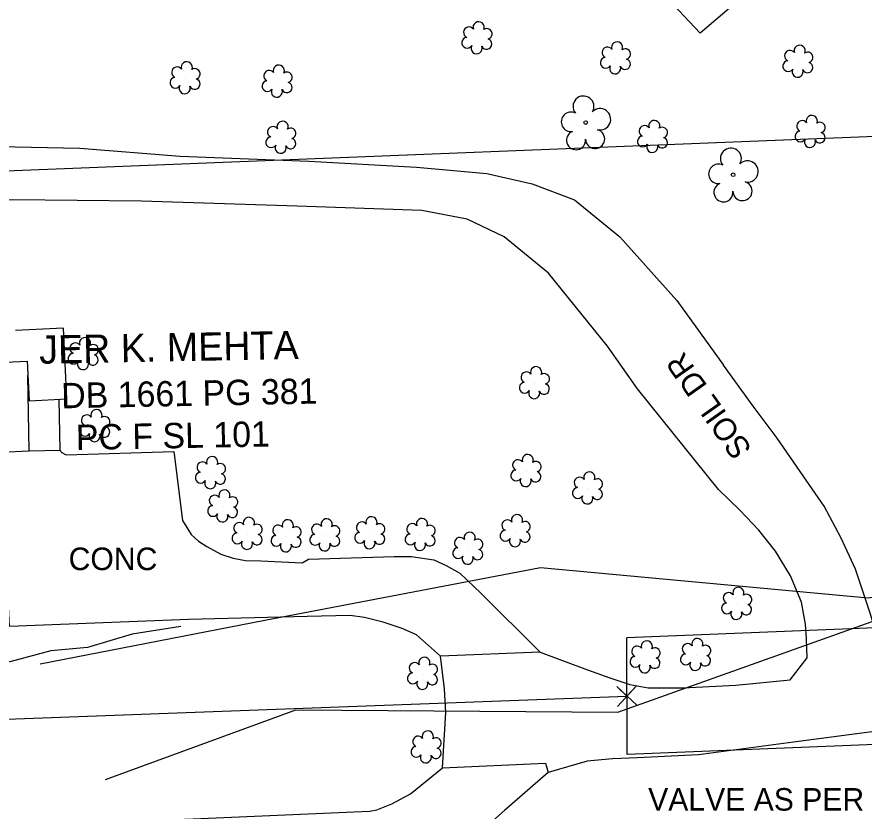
# Model space of a CAD drawing. Extents: x 3040896 to 3051146, y 687568 to 732976.
# Drawn here: x 3049230.8 to 3049381.2, y 691697.2 to 691838.1 of the extents above; entities that cross this region are included whole.
import ezdxf

# ---------------------------------------------------------------- set-up
doc = ezdxf.new("R2010")
doc.units = 0
for name, color, linetype in [('Exist Other Culture Area Outline', 7, 'Continuous'), ('Exist Other Culture Fence Line', 7, 'Continuous'), ('Exist Property Corner CELL', 7, 'Continuous'), ('Exist Property Deed Book Text', 7, 'Continuous'), ('Exist Property Line', 7, 'Continuous'), ('Exist Property Owner Text', 7, 'Continuous'), ('Exist Right of Way Easement Line', 7, 'Continuous'), ('Exist Roads EOP Other', 7, 'Continuous'), ('Exist Roads EOP Other Text', 7, 'Continuous'), ('Exist Roads Soil', 7, 'Continuous'), ('Exist Roads Soil Text', 7, 'Continuous'), ('Exist Utilities Power UG Cable SUE', 7, 'Continuous'), ('Exist Utilities Water Valve Text', 7, 'Continuous'), ('Exist Vegetation Shrub CELL', 7, 'Continuous'), ('Exist Vegetation Tree CELL', 7, 'Continuous'), ('Exist Vegetation Woods Line', 7, 'Continuous')]:
    doc.layers.add(name, color=color, linetype=linetype)

msp = doc.modelspace()

# ---------------------------------------------------------------- linework, layer by layer
at = {"layer": 'Exist Other Culture Area Outline'}
for points in [[(3049228.85, 691776.83), (3049232.66, 691777.01), (3049233, 691769.99), (3049239.71, 691770.31), (3049239.11, 691782.88), (3049237.87, 691782.82), (3049230.56, 691782.47)], [(3049232.98, 691761.1), (3049232.74, 691774.49)], [(3049232.74, 691774.49), (3049232.78, 691774.49)], [(3049238.48, 691761.2), (3049238.32, 691770.25)]]:
    msp.add_lwpolyline(points, dxfattribs=at)
at = {"layer": 'Exist Other Culture Fence Line'}
msp.add_lwpolyline([(3049259.91, 691729.92), (3049251.26, 691728.55), (3049243.37, 691726.2), (3049236.83, 691725.6), (3049229.55, 691723.64), (3049222.44, 691723.85), (3049214.31, 691723.47), (3049207.03, 691723.12), (3049199.59, 691723.03)], dxfattribs=at)
at = {"layer": 'Exist Property Corner CELL'}
msp.add_line((3049339.13, 691717.59), (3049339.13, 691717.59), dxfattribs=at)
msp.add_lwpolyline([(3049337.43, 691715.76), (3049340.83, 691719.42), (3049339.13, 691717.59), (3049337.3, 691719.29), (3049340.96, 691715.89)], dxfattribs=at)
at = {"layer": 'Exist Property Line'}
for p, q in [((3049395.08, 691817.33), (3049040.72, 691803.25)), ((3049087.79, 691708.23), (3049339.13, 691717.59))]:
    msp.add_line(p, q, dxfattribs=at)
at = {"layer": 'Exist Right of Way Easement Line'}
for p, q in [((3049500.38, 691734.36), (3049339.1, 691727.95)), ((3049339.16, 691707.23), (3049339.1, 691727.95)), ((3049500.44, 691713.65), (3049339.16, 691707.23))]:
    msp.add_line(p, q, dxfattribs=at)
at = {"layer": 'Exist Roads EOP Other'}
for points in [[(3049228.21, 691755.87), (3049228.07, 691760.87), (3049232.98, 691761.1)], [(3049232.98, 691761.1), (3049238.48, 691761.2)], [(3049238.48, 691761.2), (3049238.68, 691760.84), (3049239.6, 691760.37), (3049258.67, 691761), (3049260.2, 691748.75), (3049261.78, 691746.24), (3049263.06, 691745.1), (3049264.54, 691744.15)], [(3049261.31, 691731.19), (3049229.52, 691729.92), (3049228.21, 691755.87)], [(3049264.54, 691744.15), (3049267.01, 691742.78), (3049269.2, 691742.08), (3049271.38, 691741.62), (3049274.15, 691741.59), (3049281.48, 691741.26), (3049282.58, 691741.86), (3049297.79, 691742.34), (3049300.88, 691742.35), (3049304.85, 691741.76), (3049307.02, 691740.73), (3049309.46, 691739.37), (3049313.16, 691735.84), (3049323.7, 691725.4), (3049306.04, 691724.66)], [(3049306.04, 691724.66), (3049301.76, 691728.45), (3049299.24, 691729.57), (3049295.87, 691730.7), (3049292.52, 691731.55), (3049289.96, 691731.89), (3049282.37, 691731.71), (3049261.31, 691731.19)], [(3049231.94, 691664.96), (3049231.92, 691671.87), (3049231.1, 691694.61), (3049262.14, 691695.79), (3049290.72, 691697.06), (3049293.46, 691697.18), (3049294.75, 691697.4), (3049297.37, 691698.49), (3049300.72, 691700.27), (3049306.4, 691704.84), (3049324.66, 691705.66), (3049325.16, 691704.05)], [(3049325.16, 691704.05), (3049317.39, 691697.29), (3049311.6, 691692.12), (3049306.29, 691688.58), (3049301.98, 691687.16), (3049296.57, 691686.9), (3049291.05, 691687.17), (3049283.97, 691686.73), (3049279.8, 691686.4), (3049276.48, 691685.91), (3049274.28, 691685.32), (3049271.36, 691684.38), (3049269.17, 691683.29), (3049267.03, 691681.94), (3049265.48, 691680.54), (3049264.09, 691678.93), (3049263.08, 691677.22), (3049262.53, 691675.21), (3049262.42, 691672.83), (3049262.35, 691669.82), (3049262.74, 691665.6)]]:
    msp.add_lwpolyline(points, dxfattribs=at)
at = {"layer": 'Exist Roads Soil'}
for points in [[(3049341.02, 691772.13), (3049335.69, 691779.66), (3049325.2, 691792.61), (3049317.33, 691799.05), (3049310.75, 691802.22), (3049302.72, 691803.75), (3049280.6, 691804.51), (3049252.97, 691805.4), (3049230.11, 691805.62), (3049190.42, 691803.99), (3049176.7, 691803.57), (3049176.03, 691815.41), (3049190.23, 691815.89), (3049242.01, 691814.8), (3049259.81, 691813.41), (3049282.64, 691812.53), (3049301.78, 691811.41), (3049314.26, 691810.32), (3049322.32, 691808.5), (3049329.82, 691805.62), (3049337.86, 691799.05), (3049347.98, 691787.75), (3049356.24, 691776.29)], [(3049391.78, 691725.55), (3049387.94, 691725.37), (3049385.89, 691725.29), (3049384.05, 691726.42), (3049382.32, 691732.32), (3049379.68, 691740.1), (3049377.14, 691745.63), (3049374.13, 691751.26), (3049369.87, 691757.46), (3049365.81, 691763.38), (3049361.51, 691769.02), (3049356.24, 691776.29)], [(3049323.7, 691725.4), (3049332.11, 691722.23), (3049336.09, 691720.82), (3049339.64, 691719.64), (3049342.87, 691719.05), (3049349.05, 691719.05), (3049358.44, 691719.5), (3049368.11, 691720.46), (3049371.14, 691724.4), (3049370.98, 691727.74), (3049370.85, 691730.33), (3049370.14, 691734.28), (3049368.13, 691738.91), (3049365.52, 691743.28), (3049362.54, 691747), (3049359.19, 691750.57), (3049355.39, 691754.27), (3049341.02, 691772.13)], [(3049521.05, 691731.22), (3049511.37, 691727.15), (3049503.08, 691724.01), (3049490.57, 691720.07), (3049475.99, 691717.77), (3049427.89, 691714.91), (3049420.96, 691714.59), (3049405.13, 691713.42), (3049385.33, 691711.61), (3049368.71, 691709.43), (3049351.81, 691707.17), (3049341, 691706.66), (3049336.58, 691706.45), (3049332.04, 691706.03), (3049325.16, 691704.05)], [(3049306.4, 691704.84), (3049306.99, 691714.68), (3049306.74, 691718.88), (3049306.04, 691724.66)]]:
    msp.add_lwpolyline(points, dxfattribs=at)
at = {"layer": 'Exist Utilities Power UG Cable SUE'}
for points in [[(3049234.97, 691723.29), (3049274.87, 691731.04), (3049323.76, 691740.39), (3049381.92, 691735.01), (3049397.18, 691737.36)], [(3049246.54, 691702.81), (3049280.37, 691715.13), (3049337.52, 691714.75), (3049399.42, 691736.79)]]:
    msp.add_lwpolyline(points, dxfattribs=at)
at = {"layer": 'Exist Vegetation Shrub CELL'}
for p, q in [((3049312.57, 691834.22), (3049312.57, 691834.22)), ((3049337.15, 691830.65), (3049337.15, 691830.65)), ((3049369.55, 691830.06), (3049369.55, 691830.06)), ((3049260.76, 691827.12), (3049260.76, 691827.12)), ((3049277.1, 691826.52), (3049277.1, 691826.52)), ((3049277.76, 691816.56), (3049277.76, 691816.56)), ((3049343.74, 691816.71), (3049343.74, 691816.71)), ((3049371.73, 691817.6), (3049371.73, 691817.6)), ((3049242.68, 691778.17), (3049242.68, 691778.17)), ((3049322.78, 691773.01), (3049322.78, 691773.01)), ((3049244.72, 691765.39), (3049244.72, 691765.39)), ((3049265.26, 691757.05), (3049265.26, 691757.05)), ((3049321.27, 691757.44), (3049321.27, 691757.44)), ((3049332.21, 691754.34), (3049332.21, 691754.34)), ((3049267.44, 691751.14), (3049267.44, 691751.14)), ((3049271.78, 691746.28), (3049271.78, 691746.28)), ((3049278.69, 691745.85), (3049278.69, 691745.85)), ((3049285.58, 691746.02), (3049285.58, 691746.02)), ((3049293.55, 691746.39), (3049293.55, 691746.39)), ((3049302.5, 691746.09), (3049302.5, 691746.09)), ((3049319.37, 691746.77), (3049319.37, 691746.77)), ((3049310.96, 691743.65), (3049310.96, 691743.65)), ((3049358.68, 691733.86), (3049358.68, 691733.86)), ((3049351.39, 691724.8), (3049351.39, 691724.8)), ((3049342.42, 691724.37), (3049342.42, 691724.37)), ((3049302.92, 691721.45), (3049302.92, 691721.45)), ((3049303.55, 691708.39), (3049303.55, 691708.39))]:
    msp.add_line(p, q, dxfattribs=at)
for centre, radius, start, end in [((3049311.09, 691835.35), 0.968, 35.8908, 245.4216), ((3049312.8, 691836.26), 0.99, 334.8391, 200.4717), ((3049314.25, 691835.09), 0.929, 284.4567, 126.0861), ((3049310.77, 691833.51), 0.955, 95.1099, 327.9534), ((3049312.45, 691832.54), 0.984, 151.2797, 21.387), ((3049314.21, 691833.29), 0.937, 204.9913, 73.4601), ((3049337.38, 691832.69), 0.99, 334.8391, 200.4717), ((3049369.78, 691832.1), 0.99, 334.8391, 200.4717), ((3049335.67, 691831.78), 0.968, 35.8908, 245.4216), ((3049338.83, 691831.52), 0.929, 284.4567, 126.0861), ((3049368.07, 691831.19), 0.968, 35.8908, 245.4216), ((3049371.22, 691830.93), 0.929, 284.4567, 126.0861), ((3049260.99, 691829.16), 0.99, 334.8391, 200.4717), ((3049335.35, 691829.95), 0.955, 95.1099, 327.9534), ((3049338.79, 691829.72), 0.937, 204.9913, 73.4601), ((3049367.75, 691829.36), 0.955, 95.1099, 327.9534), ((3049371.19, 691829.13), 0.937, 204.9913, 73.4601), ((3049259.28, 691828.25), 0.968, 35.8908, 245.4216), ((3049262.43, 691827.99), 0.929, 284.4567, 126.0861), ((3049275.62, 691827.64), 0.968, 35.8908, 245.4216), ((3049277.33, 691828.56), 0.99, 334.8391, 200.4717), ((3049337.03, 691828.97), 0.984, 151.2797, 21.387), ((3049369.42, 691828.38), 0.984, 151.2797, 21.387), ((3049258.96, 691826.42), 0.955, 95.1099, 327.9534), ((3049262.4, 691826.19), 0.937, 204.9913, 73.4601), ((3049278.77, 691827.39), 0.929, 284.4567, 126.0861), ((3049260.63, 691825.44), 0.984, 151.2797, 21.387), ((3049275.3, 691825.81), 0.955, 95.1099, 327.9534), ((3049278.74, 691825.59), 0.937, 204.9913, 73.4601), ((3049276.97, 691824.83), 0.984, 151.2797, 21.387), ((3049277.99, 691818.6), 0.99, 334.8391, 200.4717), ((3049343.97, 691818.75), 0.99, 334.8391, 200.4717), ((3049370.24, 691818.73), 0.968, 35.8908, 245.4216), ((3049371.95, 691819.64), 0.99, 334.8391, 200.4717), ((3049373.4, 691818.47), 0.929, 284.4567, 126.0861), ((3049276.28, 691817.69), 0.968, 35.8908, 245.4216), ((3049279.43, 691817.43), 0.929, 284.4567, 126.0861), ((3049342.26, 691817.84), 0.968, 35.8908, 245.4216), ((3049345.41, 691817.58), 0.929, 284.4567, 126.0861), ((3049369.93, 691816.9), 0.955, 95.1099, 327.9534), ((3049275.96, 691815.86), 0.955, 95.1099, 327.9534), ((3049279.4, 691815.63), 0.937, 204.9913, 73.4601), ((3049341.94, 691816), 0.955, 95.1099, 327.9534), ((3049345.38, 691815.78), 0.937, 204.9913, 73.4601), ((3049371.6, 691815.92), 0.984, 151.2797, 21.387), ((3049373.36, 691816.67), 0.937, 204.9913, 73.4601), ((3049277.63, 691814.88), 0.984, 151.2797, 21.387), ((3049343.61, 691815.03), 0.984, 151.2797, 21.387), ((3049241.2, 691779.3), 0.968, 35.8908, 245.4216), ((3049242.91, 691780.21), 0.99, 334.8391, 200.4717), ((3049244.36, 691779.04), 0.929, 284.4567, 126.0861), ((3049240.88, 691777.47), 0.955, 95.1099, 327.9534), ((3049244.32, 691777.25), 0.937, 204.9913, 73.4601), ((3049242.56, 691776.49), 0.984, 151.2797, 21.387), ((3049323.01, 691775.05), 0.99, 334.8391, 200.4717), ((3049321.29, 691774.14), 0.968, 35.8908, 245.4216), ((3049324.45, 691773.88), 0.929, 284.4567, 126.0861), ((3049320.98, 691772.3), 0.955, 95.1099, 327.9534), ((3049324.41, 691772.08), 0.937, 204.9913, 73.4601), ((3049322.65, 691771.33), 0.984, 151.2797, 21.387), ((3049244.95, 691767.43), 0.99, 334.8391, 200.4717), ((3049243.24, 691766.52), 0.968, 35.8908, 245.4216), ((3049246.4, 691766.26), 0.929, 284.4567, 126.0861), ((3049242.92, 691764.69), 0.955, 95.1099, 327.9534), ((3049246.36, 691764.46), 0.937, 204.9913, 73.4601), ((3049244.6, 691763.71), 0.984, 151.2797, 21.387), ((3049265.49, 691759.09), 0.99, 334.8391, 200.4717), ((3049319.79, 691758.56), 0.968, 35.8908, 245.4216), ((3049321.5, 691759.48), 0.99, 334.8391, 200.4717), ((3049322.95, 691758.31), 0.929, 284.4567, 126.0861), ((3049263.78, 691758.18), 0.968, 35.8908, 245.4216), ((3049266.94, 691757.92), 0.929, 284.4567, 126.0861), ((3049263.46, 691756.35), 0.955, 95.1099, 327.9534), ((3049266.9, 691756.12), 0.937, 204.9913, 73.4601), ((3049319.47, 691756.73), 0.955, 95.1099, 327.9534), ((3049321.14, 691755.75), 0.984, 151.2797, 21.387), ((3049322.91, 691756.51), 0.937, 204.9913, 73.4601), ((3049330.73, 691755.47), 0.968, 35.8908, 245.4216), ((3049332.44, 691756.38), 0.99, 334.8391, 200.4717), ((3049265.14, 691755.37), 0.984, 151.2797, 21.387), ((3049333.88, 691755.21), 0.929, 284.4567, 126.0861), ((3049265.95, 691752.27), 0.968, 35.8908, 245.4216), ((3049267.66, 691753.18), 0.99, 334.8391, 200.4717), ((3049330.41, 691753.63), 0.955, 95.1099, 327.9534), ((3049333.85, 691753.41), 0.937, 204.9913, 73.4601), ((3049269.11, 691752.01), 0.929, 284.4567, 126.0861), ((3049332.08, 691752.66), 0.984, 151.2797, 21.387), ((3049265.64, 691750.44), 0.955, 95.1099, 327.9534), ((3049269.07, 691750.21), 0.937, 204.9913, 73.4601), ((3049267.31, 691749.46), 0.984, 151.2797, 21.387), ((3049272.01, 691748.32), 0.99, 334.8391, 200.4717), ((3049278.92, 691747.89), 0.99, 334.8391, 200.4717), ((3049285.81, 691748.06), 0.99, 334.8391, 200.4717), ((3049293.78, 691748.43), 0.99, 334.8391, 200.4717), ((3049302.73, 691748.13), 0.99, 334.8391, 200.4717), ((3049317.89, 691747.89), 0.968, 35.8908, 245.4216), ((3049319.6, 691748.81), 0.99, 334.8391, 200.4717), ((3049270.3, 691747.41), 0.968, 35.8908, 245.4216), ((3049273.45, 691747.15), 0.929, 284.4567, 126.0861), ((3049277.21, 691746.97), 0.968, 35.8908, 245.4216), ((3049280.37, 691746.71), 0.929, 284.4567, 126.0861), ((3049284.1, 691747.14), 0.968, 35.8908, 245.4216), ((3049287.25, 691746.89), 0.929, 284.4567, 126.0861), ((3049292.07, 691747.51), 0.968, 35.8908, 245.4216), ((3049295.22, 691747.25), 0.929, 284.4567, 126.0861), ((3049301.02, 691747.22), 0.968, 35.8908, 245.4216), ((3049304.17, 691746.96), 0.929, 284.4567, 126.0861), ((3049321.04, 691747.64), 0.929, 284.4567, 126.0861), ((3049269.98, 691745.58), 0.955, 95.1099, 327.9534), ((3049273.42, 691745.36), 0.937, 204.9913, 73.4601), ((3049276.89, 691745.14), 0.955, 95.1099, 327.9534), ((3049280.33, 691744.92), 0.937, 204.9913, 73.4601), ((3049283.78, 691745.31), 0.955, 95.1099, 327.9534), ((3049287.22, 691745.09), 0.937, 204.9913, 73.4601), ((3049291.75, 691745.68), 0.955, 95.1099, 327.9534), ((3049295.19, 691745.46), 0.937, 204.9913, 73.4601), ((3049300.7, 691745.39), 0.955, 95.1099, 327.9534), ((3049304.14, 691745.16), 0.937, 204.9913, 73.4601), ((3049309.48, 691744.78), 0.968, 35.8908, 245.4216), ((3049311.19, 691745.69), 0.99, 334.8391, 200.4717), ((3049317.57, 691746.06), 0.955, 95.1099, 327.9534), ((3049321.01, 691745.84), 0.937, 204.9913, 73.4601), ((3049271.65, 691744.6), 0.984, 151.2797, 21.387), ((3049278.57, 691744.16), 0.984, 151.2797, 21.387), ((3049285.45, 691744.33), 0.984, 151.2797, 21.387), ((3049293.42, 691744.7), 0.984, 151.2797, 21.387), ((3049302.37, 691744.41), 0.984, 151.2797, 21.387), ((3049312.63, 691744.52), 0.929, 284.4567, 126.0861), ((3049319.24, 691745.08), 0.984, 151.2797, 21.387), ((3049309.16, 691742.95), 0.955, 95.1099, 327.9534), ((3049312.59, 691742.72), 0.937, 204.9913, 73.4601), ((3049310.83, 691741.97), 0.984, 151.2797, 21.387), ((3049358.9, 691735.9), 0.99, 334.8391, 200.4717), ((3049357.19, 691734.98), 0.968, 35.8908, 245.4216), ((3049360.35, 691734.72), 0.929, 284.4567, 126.0861), ((3049356.88, 691733.15), 0.955, 95.1099, 327.9534), ((3049360.31, 691732.93), 0.937, 204.9913, 73.4601), ((3049358.55, 691732.17), 0.984, 151.2797, 21.387), ((3049351.62, 691726.84), 0.99, 334.8391, 200.4717), ((3049340.93, 691725.5), 0.968, 35.8908, 245.4216), ((3049342.65, 691726.41), 0.99, 334.8391, 200.4717), ((3049344.09, 691725.24), 0.929, 284.4567, 126.0861), ((3049349.91, 691725.93), 0.968, 35.8908, 245.4216), ((3049353.07, 691725.67), 0.929, 284.4567, 126.0861), ((3049340.62, 691723.67), 0.955, 95.1099, 327.9534), ((3049349.59, 691724.1), 0.955, 95.1099, 327.9534), ((3049353.03, 691723.87), 0.937, 204.9913, 73.4601), ((3049301.44, 691722.58), 0.968, 35.8908, 245.4216), ((3049303.15, 691723.49), 0.99, 334.8391, 200.4717), ((3049304.59, 691722.32), 0.929, 284.4567, 126.0861), ((3049342.29, 691722.69), 0.984, 151.2797, 21.387), ((3049344.05, 691723.45), 0.937, 204.9913, 73.4601), ((3049351.27, 691723.12), 0.984, 151.2797, 21.387), ((3049301.12, 691720.74), 0.955, 95.1099, 327.9534), ((3049302.79, 691719.76), 0.984, 151.2797, 21.387), ((3049304.56, 691720.52), 0.937, 204.9913, 73.4601), ((3049303.78, 691710.43), 0.99, 334.8391, 200.4717), ((3049302.07, 691709.52), 0.968, 35.8908, 245.4216), ((3049305.22, 691709.26), 0.929, 284.4567, 126.0861), ((3049301.75, 691707.69), 0.955, 95.1099, 327.9534), ((3049305.19, 691707.46), 0.937, 204.9913, 73.4601), ((3049303.42, 691706.71), 0.984, 151.2797, 21.387)]:
    msp.add_arc(centre, radius, start, end, dxfattribs=at)
at = {"layer": 'Exist Vegetation Tree CELL'}
for p, q in [((3049331.8, 691819.34), (3049331.8, 691819.34)), ((3049357.97, 691810.09), (3049357.97, 691810.09))]:
    msp.add_line(p, q, dxfattribs=at)
for centre in [(3049331.8, 691819.34), (3049357.97, 691810.09)]:
    msp.add_circle(centre, 0.326, dxfattribs=at)
for centre, radius, start, end in [((3049331.41, 691822.21), 1.86, 330.1651, 219.7134), ((3049329.19, 691819.49), 1.73, 62.6636, 279.3457), ((3049334.34, 691819.93), 1.9, 257.1011, 134.1999), ((3049333.47, 691816.44), 1.7, 181.2822, 74.56), ((3049330.09, 691816.22), 1.69, 111.5671, 6.231), ((3049357.58, 691812.96), 1.86, 330.1651, 219.7134), ((3049355.36, 691810.24), 1.73, 62.6636, 279.3457), ((3049360.52, 691810.67), 1.9, 257.1011, 134.1999), ((3049356.26, 691806.97), 1.69, 111.5671, 6.231), ((3049359.64, 691807.19), 1.7, 181.2822, 74.56)]:
    msp.add_arc(centre, radius, start, end, dxfattribs=at)
at = {"layer": 'Exist Vegetation Woods Line'}
msp.add_lwpolyline([(3049360.03, 691842.04), (3049352.1, 691835.22), (3049344.59, 691843.23)], dxfattribs=at)

# ---------------------------------------------------------------- texts
at = {"layer": 'Exist Property Deed Book Text'}
for s, p in [('DB 1661 PG 381', (3049238.73, 691768.64)), ('PC F SL 101', (3049241.33, 691761.24))]:
    msp.add_text(s, height=4.5, rotation=1.0656, dxfattribs=at).set_placement(p)
at = {"layer": 'Exist Property Owner Text'}
msp.add_text('JER K. MEHTA', height=5, rotation=1.0656, dxfattribs=at).set_placement((3049234.82, 691776.55))
at = {"layer": 'Exist Roads EOP Other Text'}
msp.add_text('CONC', height=4, dxfattribs=at).set_placement((3049240.01, 691739.94))
at = {"layer": 'Exist Roads Soil Text'}
msp.add_text('SOIL DR', height=4, rotation=125.2981, dxfattribs=at).set_placement((3049361.43, 691761.46))
at = {"layer": 'Exist Utilities Water Valve Text'}
msp.add_text('VALVE AS PER', height=4, dxfattribs=at).set_placement((3049342.89, 691697.26))

doc.saveas('drawing.dxf')
